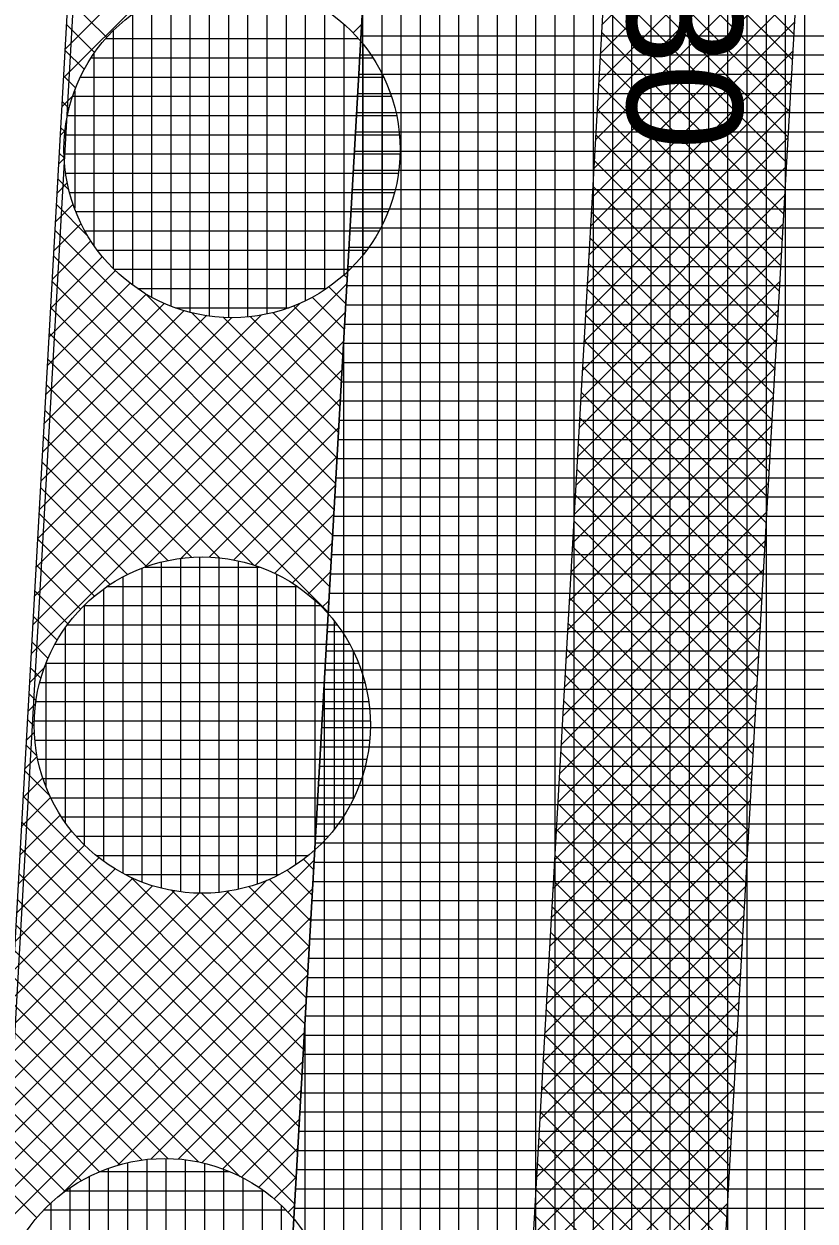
# Model space of a CAD drawing. Extents: x -565346 to -564154, y -1097386 to -1095620.
# Drawn here: x -564299.92 to -564291.68, y -1097199.33 to -1097186.87 of the extents above; entities that cross this region are included whole.
import ezdxf

# ---------------------------------------------------------------- set-up
doc = ezdxf.new("R2010")
doc.units = 0
for name, color, linetype in [('Vrstva 1', 7, 'Continuous'), ('Vrstva 40', 7, 'Continuous'), ('Vrstva 41', 7, 'Continuous'), ('Vrstva 42', 7, 'Continuous'), ('Vrstva 43', 7, 'Continuous'), ('Vrstva 44', 7, 'Continuous')]:
    doc.layers.add(name, color=color, linetype=linetype)

msp = doc.modelspace()

# ---------------------------------------------------------------- linework, layer by layer
at = {"layer": 'Vrstva 1'}
msp.add_line((-564307.09, -1097322.09), (-564296.5, -1097135.53), dxfattribs=at)
at = {"layer": 'Vrstva 41'}
msp.add_lwpolyline([(-564307.383, -1097332.191), (-564304.399, -1097332.838), (-564304.096, -1097322.37), (-564303.226, -1097307.04), (-564296.016, -1097180.02), (-564294.347, -1097150.646), (-564297.42, -1097150.37), (-564307.09, -1097322.09)], close=True, dxfattribs=at)
at = {"layer": 'Vrstva 42'}
for p, q in [((-564296.252, -1097184.174), (-564299.507, -1097187.429)), ((-564296.815, -1097184.455), (-564299.49, -1097187.129)), ((-564291.777, -1097184.749), (-564293.901, -1097186.873)), ((-564291.794, -1097185.049), (-564293.918, -1097187.173)), ((-564293.799, -1097185.078), (-564291.903, -1097186.974)), ((-564291.811, -1097185.349), (-564293.935, -1097187.473)), ((-564293.814, -1097185.346), (-564291.918, -1097187.241)), ((-564291.828, -1097185.649), (-564293.952, -1097187.773)), ((-564293.829, -1097185.613), (-564291.934, -1097187.509)), ((-564291.845, -1097185.949), (-564293.969, -1097188.073)), ((-564293.845, -1097185.881), (-564291.949, -1097187.777)), ((-564293.86, -1097186.149), (-564291.964, -1097188.044)), ((-564291.862, -1097186.249), (-564293.986, -1097188.373)), ((-564293.875, -1097186.416), (-564291.979, -1097188.312)), ((-564291.879, -1097186.549), (-564294.003, -1097188.673)), ((-564299.46, -1097186.604), (-564299.057, -1097187.007)), ((-564293.89, -1097186.684), (-564291.994, -1097188.58)), ((-564299.476, -1097186.872), (-564299.183, -1097187.165)), ((-564296.405, -1097186.873), (-564296.495, -1097186.962)), ((-564291.896, -1097186.848), (-564294.02, -1097188.972)), ((-564293.905, -1097186.952), (-564292.01, -1097188.847)), ((-564299.491, -1097187.14), (-564299.291, -1097187.339)), ((-564291.913, -1097187.148), (-564294.037, -1097189.272)), ((-564293.921, -1097187.219), (-564292.025, -1097189.115)), ((-564299.506, -1097187.407), (-564299.38, -1097187.533)), ((-564291.93, -1097187.448), (-564294.054, -1097189.572)), ((-564293.936, -1097187.487), (-564292.04, -1097189.383)), ((-564299.412, -1097187.617), (-564299.524, -1097187.729)), ((-564299.521, -1097187.675), (-564299.449, -1097187.747)), ((-564291.947, -1097187.748), (-564294.071, -1097189.872)), ((-564293.951, -1097187.754), (-564292.055, -1097189.65)), ((-564299.536, -1097187.943), (-564299.493, -1097187.985)), ((-564299.492, -1097187.98), (-564299.541, -1097188.028)), ((-564291.964, -1097188.048), (-564294.088, -1097190.172)), ((-564293.966, -1097188.022), (-564292.07, -1097189.918)), ((-564299.499, -1097188.269), (-564299.558, -1097188.328)), ((-564299.551, -1097188.211), (-564299.499, -1097188.262)), ((-564293.981, -1097188.29), (-564292.086, -1097190.186)), ((-564291.981, -1097188.348), (-564294.105, -1097190.472)), ((-564299.468, -1097188.522), (-564299.574, -1097188.628)), ((-564299.566, -1097188.478), (-564299.451, -1097188.593)), ((-564293.997, -1097188.557), (-564292.101, -1097190.453)), ((-564291.998, -1097188.648), (-564294.122, -1097190.772)), ((-564299.407, -1097188.743), (-564299.591, -1097188.928)), ((-564299.581, -1097188.746), (-564299.255, -1097189.072)), ((-564294.012, -1097188.825), (-564292.116, -1097190.721)), ((-564299.324, -1097188.943), (-564299.608, -1097189.227)), ((-564292.015, -1097188.947), (-564294.139, -1097191.071)), ((-564299.596, -1097189.014), (-564296.691, -1097191.919)), ((-564299.222, -1097189.124), (-564299.625, -1097189.527)), ((-564294.027, -1097189.093), (-564292.131, -1097190.989)), ((-564299.102, -1097189.287), (-564299.642, -1097189.827)), ((-564299.611, -1097189.282), (-564296.707, -1097192.186)), ((-564292.032, -1097189.247), (-564294.156, -1097191.371)), ((-564298.966, -1097189.433), (-564299.659, -1097190.126)), ((-564294.042, -1097189.36), (-564292.146, -1097191.256)), ((-564296.558, -1097189.571), (-564299.811, -1097192.824)), ((-564298.814, -1097189.565), (-564299.676, -1097190.426)), ((-564299.626, -1097189.549), (-564296.722, -1097192.454)), ((-564296.587, -1097189.477), (-564296.555, -1097189.51)), ((-564292.049, -1097189.547), (-564294.173, -1097191.671)), ((-564298.646, -1097189.679), (-564299.693, -1097190.726)), ((-564298.652, -1097189.675), (-564296.676, -1097191.651)), ((-564296.745, -1097189.603), (-564296.57, -1097189.777)), ((-564294.057, -1097189.628), (-564292.161, -1097191.524)), ((-564297.043, -1097189.773), (-564299.794, -1097192.524)), ((-564298.459, -1097189.776), (-564299.709, -1097191.026)), ((-564299.641, -1097189.817), (-564296.737, -1097192.722)), ((-564297.113, -1097189.8), (-564296.6, -1097190.313)), ((-564296.919, -1097189.711), (-564296.585, -1097190.045)), ((-564296.575, -1097189.871), (-564299.828, -1097193.124)), ((-564297.447, -1097189.895), (-564299.777, -1097192.225)), ((-564297.759, -1097189.924), (-564299.76, -1097191.925)), ((-564298.015, -1097189.897), (-564299.743, -1097191.625)), ((-564298.251, -1097189.85), (-564299.726, -1097191.325)), ((-564298.173, -1097189.871), (-564296.661, -1097191.383)), ((-564297.847, -1097189.914), (-564296.646, -1097191.116)), ((-564297.565, -1097189.913), (-564296.631, -1097190.848)), ((-564297.327, -1097189.869), (-564296.615, -1097190.58)), ((-564292.066, -1097189.847), (-564294.19, -1097191.971)), ((-564294.073, -1097189.896), (-564292.177, -1097191.791)), ((-564296.592, -1097190.171), (-564299.844, -1097193.423)), ((-564299.656, -1097190.085), (-564296.752, -1097192.989)), ((-564292.083, -1097190.147), (-564294.207, -1097192.271)), ((-564294.088, -1097190.163), (-564292.192, -1097192.059)), ((-564299.672, -1097190.353), (-564297.525, -1097192.5)), ((-564294.103, -1097190.431), (-564292.207, -1097192.327)), ((-564296.609, -1097190.471), (-564298.659, -1097192.52)), ((-564292.1, -1097190.447), (-564294.224, -1097192.571)), ((-564299.687, -1097190.62), (-564297.883, -1097192.424)), ((-564296.626, -1097190.771), (-564298.285, -1097192.43)), ((-564292.117, -1097190.747), (-564294.241, -1097192.871)), ((-564294.118, -1097190.699), (-564292.222, -1097192.594)), ((-564299.702, -1097190.888), (-564298.17, -1097192.42)), ((-564292.134, -1097191.047), (-564294.258, -1097193.171)), ((-564294.133, -1097190.966), (-564292.237, -1097192.862)), ((-564299.717, -1097191.156), (-564298.422, -1097192.451)), ((-564296.643, -1097191.071), (-564297.991, -1097192.418)), ((-564294.148, -1097191.234), (-564292.253, -1097193.13)), ((-564299.732, -1097191.424), (-564298.642, -1097192.514)), ((-564296.66, -1097191.371), (-564297.736, -1097192.446)), ((-564292.151, -1097191.346), (-564294.275, -1097193.47)), ((-564294.164, -1097191.502), (-564292.268, -1097193.397)), ((-564299.747, -1097191.692), (-564298.841, -1097192.598)), ((-564296.677, -1097191.67), (-564297.511, -1097192.504)), ((-564292.168, -1097191.646), (-564294.292, -1097193.77)), ((-564294.179, -1097191.769), (-564292.283, -1097193.665)), ((-564299.762, -1097191.959), (-564299.02, -1097192.701)), ((-564296.694, -1097191.97), (-564297.31, -1097192.586)), ((-564292.185, -1097191.946), (-564294.309, -1097194.07)), ((-564294.194, -1097192.037), (-564292.298, -1097193.933)), ((-564299.777, -1097192.227), (-564299.183, -1097192.821)), ((-564296.711, -1097192.27), (-564297.128, -1097192.687)), ((-564292.202, -1097192.246), (-564294.326, -1097194.37)), ((-564294.209, -1097192.305), (-564292.313, -1097194.2)), ((-564299.792, -1097192.495), (-564299.329, -1097192.958)), ((-564292.22, -1097192.546), (-564294.344, -1097194.67)), ((-564296.728, -1097192.57), (-564296.964, -1097192.806)), ((-564294.224, -1097192.572), (-564292.329, -1097194.468)), ((-564299.807, -1097192.763), (-564299.46, -1097193.11)), ((-564296.745, -1097192.87), (-564296.816, -1097192.941)), ((-564292.237, -1097192.846), (-564294.361, -1097194.97)), ((-564294.24, -1097192.84), (-564292.344, -1097194.736)), ((-564299.822, -1097193.03), (-564299.574, -1097193.279)), ((-564292.254, -1097193.146), (-564294.378, -1097195.27)), ((-564294.255, -1097193.107), (-564292.359, -1097195.003)), ((-564299.837, -1097193.298), (-564299.669, -1097193.467)), ((-564294.27, -1097193.375), (-564292.374, -1097195.271)), ((-564292.271, -1097193.445), (-564294.395, -1097195.569)), ((-564299.708, -1097193.569), (-564299.861, -1097193.723)), ((-564299.852, -1097193.566), (-564299.742, -1097193.676)), ((-564294.285, -1097193.643), (-564292.389, -1097195.539)), ((-564292.288, -1097193.745), (-564294.412, -1097195.869)), ((-564299.868, -1097193.834), (-564299.793, -1097193.908)), ((-564294.3, -1097193.91), (-564292.405, -1097195.806)), ((-564299.798, -1097193.943), (-564299.878, -1097194.023)), ((-564292.305, -1097194.045), (-564294.429, -1097196.169)), ((-564299.883, -1097194.101), (-564299.814, -1097194.17)), ((-564294.316, -1097194.178), (-564292.42, -1097196.074)), ((-564299.81, -1097194.237), (-564299.895, -1097194.323)), ((-564299.898, -1097194.369), (-564299.783, -1097194.484)), ((-564292.322, -1097194.345), (-564294.446, -1097196.469)), ((-564299.782, -1097194.492), (-564299.912, -1097194.622)), ((-564294.331, -1097194.446), (-564292.435, -1097196.342)), ((-564299.913, -1097194.637), (-564299.652, -1097194.898)), ((-564292.339, -1097194.645), (-564294.463, -1097196.769)), ((-564299.724, -1097194.717), (-564299.929, -1097194.922)), ((-564294.346, -1097194.713), (-564292.45, -1097196.609)), ((-564299.642, -1097194.918), (-564299.946, -1097195.222)), ((-564299.928, -1097194.905), (-564297.026, -1097197.807)), ((-564292.356, -1097194.945), (-564294.48, -1097197.069)), ((-564294.361, -1097194.981), (-564292.465, -1097196.877)), ((-564299.541, -1097195.1), (-564299.963, -1097195.521)), ((-564299.943, -1097195.172), (-564297.041, -1097198.075)), ((-564299.422, -1097195.264), (-564299.979, -1097195.821)), ((-564292.373, -1097195.245), (-564294.497, -1097197.369)), ((-564294.376, -1097195.249), (-564292.481, -1097197.144)), ((-564299.287, -1097195.412), (-564299.996, -1097196.121)), ((-564299.137, -1097195.544), (-564300.013, -1097196.421)), ((-564299.958, -1097195.44), (-564297.056, -1097198.342)), ((-564292.39, -1097195.544), (-564294.514, -1097197.668)), ((-564294.392, -1097195.516), (-564292.496, -1097197.412)), ((-564296.899, -1097195.569), (-564300.148, -1097198.818)), ((-564298.97, -1097195.66), (-564300.03, -1097196.72)), ((-564297.179, -1097195.674), (-564296.919, -1097195.933)), ((-564297.01, -1097195.56), (-564296.904, -1097195.666)), ((-564297.39, -1097195.778), (-564300.131, -1097198.519)), ((-564298.785, -1097195.758), (-564300.047, -1097197.02)), ((-564299.973, -1097195.708), (-564297.071, -1097198.61)), ((-564298.798, -1097195.752), (-564297.01, -1097197.539)), ((-564297.367, -1097195.769), (-564296.934, -1097196.201)), ((-564294.407, -1097195.784), (-564292.511, -1097197.68)), ((-564296.916, -1097195.869), (-564300.165, -1097199.118)), ((-564297.785, -1097195.889), (-564300.114, -1097198.219)), ((-564298.09, -1097195.911), (-564300.098, -1097197.919)), ((-564298.346, -1097195.885), (-564300.081, -1097197.619)), ((-564298.579, -1097195.835), (-564300.064, -1097197.32)), ((-564298.387, -1097195.88), (-564296.995, -1097197.272)), ((-564298.071, -1097195.913), (-564296.98, -1097197.004)), ((-564297.808, -1097195.893), (-564296.965, -1097196.736)), ((-564297.576, -1097195.842), (-564296.95, -1097196.469)), ((-564292.407, -1097195.844), (-564294.531, -1097197.968)), ((-564299.988, -1097195.976), (-564297.086, -1097198.878)), ((-564294.422, -1097196.052), (-564292.526, -1097197.947)), ((-564296.933, -1097196.168), (-564300.182, -1097199.418)), ((-564292.424, -1097196.144), (-564294.548, -1097198.268)), ((-564300.003, -1097196.244), (-564297.102, -1097199.145)), ((-564294.437, -1097196.319), (-564292.541, -1097198.215)), ((-564300.018, -1097196.511), (-564297.666, -1097198.864)), ((-564296.95, -1097196.468), (-564299.518, -1097199.036)), ((-564292.441, -1097196.444), (-564294.565, -1097198.568)), ((-564294.452, -1097196.587), (-564292.556, -1097198.483)), ((-564300.033, -1097196.779), (-564298.102, -1097198.71)), ((-564296.967, -1097196.768), (-564298.945, -1097198.746)), ((-564292.458, -1097196.744), (-564294.582, -1097198.868)), ((-564294.468, -1097196.855), (-564292.572, -1097198.75)), ((-564300.048, -1097197.047), (-564298.419, -1097198.676)), ((-564292.475, -1097197.044), (-564294.599, -1097199.168)), ((-564296.984, -1097197.068), (-564298.598, -1097198.682)), ((-564294.483, -1097197.122), (-564292.587, -1097199.018)), ((-564300.064, -1097197.315), (-564298.686, -1097198.692)), ((-564297.001, -1097197.368), (-564298.314, -1097198.682)), ((-564292.492, -1097197.344), (-564294.616, -1097199.468)), ((-564294.498, -1097197.39), (-564292.602, -1097199.286)), ((-564300.079, -1097197.582), (-564298.921, -1097198.74)), ((-564297.018, -1097197.668), (-564298.068, -1097198.718)), ((-564292.509, -1097197.644), (-564294.633, -1097199.768)), ((-564294.513, -1097197.658), (-564292.617, -1097199.553)), ((-564300.094, -1097197.85), (-564299.132, -1097198.812)), ((-564297.035, -1097197.968), (-564297.851, -1097198.784)), ((-564292.526, -1097197.943), (-564294.65, -1097200.067)), ((-564294.528, -1097197.925), (-564292.632, -1097199.821)), ((-564300.109, -1097198.118), (-564299.322, -1097198.905)), ((-564297.052, -1097198.267), (-564297.654, -1097198.87)), ((-564292.543, -1097198.243), (-564294.667, -1097200.367)), ((-564294.543, -1097198.193), (-564292.648, -1097200.089)), ((-564300.124, -1097198.386), (-564299.493, -1097199.016)), ((-564292.56, -1097198.543), (-564294.684, -1097200.667)), ((-564294.559, -1097198.46), (-564292.663, -1097200.356)), ((-564300.139, -1097198.653), (-564299.647, -1097199.146)), ((-564297.069, -1097198.567), (-564297.476, -1097198.975)), ((-564294.574, -1097198.728), (-564292.678, -1097200.624)), ((-564297.086, -1097198.867), (-564297.316, -1097199.097)), ((-564292.577, -1097198.843), (-564294.701, -1097200.967)), ((-564300.154, -1097198.921), (-564299.785, -1097199.291)), ((-564294.589, -1097198.996), (-564292.693, -1097200.892)), ((-564292.594, -1097199.143), (-564294.718, -1097201.267)), ((-564297.103, -1097199.167), (-564297.171, -1097199.236)), ((-564294.604, -1097199.263), (-564292.708, -1097201.159))]:
    msp.add_line(p, q, dxfattribs=at)
msp.add_lwpolyline([(-564300.922, -1097310.531), (-564298.925, -1097310.644), (-564291.523, -1097180.275), (-564289.854, -1097150.901), (-564291.851, -1097150.788), (-564293.52, -1097180.162), (-564300.73, -1097307.182)], close=True, dxfattribs=at)
at = {"layer": 'Vrstva 43'}
for p, q in [((-564291.79, -1097229.091), (-564291.79, -1097096.706)), ((-564291.99, -1097232.614), (-564291.99, -1097100.226)), ((-564292.19, -1097236.137), (-564292.19, -1097103.746)), ((-564292.39, -1097239.661), (-564292.39, -1097107.266)), ((-564292.59, -1097243.184), (-564292.59, -1097110.785)), ((-564292.79, -1097246.707), (-564292.79, -1097114.305)), ((-564292.99, -1097250.23), (-564292.99, -1097117.825)), ((-564293.19, -1097253.754), (-564293.19, -1097121.345)), ((-564293.39, -1097257.278), (-564293.39, -1097124.865)), ((-564293.59, -1097260.802), (-564293.59, -1097128.385)), ((-564293.79, -1097264.325), (-564293.79, -1097131.905)), ((-564293.99, -1097267.849), (-564293.99, -1097135.425)), ((-564294.19, -1097271.373), (-564294.19, -1097138.944)), ((-564294.39, -1097274.897), (-564294.39, -1097151.403)), ((-564294.59, -1097278.421), (-564294.59, -1097154.926)), ((-564294.79, -1097281.945), (-564294.79, -1097158.449)), ((-564294.99, -1097285.469), (-564294.99, -1097161.972)), ((-564295.19, -1097288.993), (-564295.19, -1097165.495)), ((-564295.39, -1097292.517), (-564295.39, -1097169.017)), ((-564295.59, -1097296.041), (-564295.59, -1097172.54)), ((-564295.79, -1097299.565), (-564295.79, -1097176.063)), ((-564295.99, -1097303.088), (-564295.99, -1097179.586)), ((-564296.19, -1097306.612), (-564296.19, -1097183.108)), ((-564296.39, -1097310.136), (-564296.39, -1097186.631)), ((-564296.41, -1097186.99), (-564289.4, -1097186.99)), ((-564296.422, -1097187.19), (-564289.411, -1097187.19)), ((-564296.433, -1097187.39), (-564289.423, -1097187.39)), ((-564296.444, -1097187.59), (-564289.434, -1097187.59)), ((-564296.456, -1097187.79), (-564289.446, -1097187.79)), ((-564296.467, -1097187.99), (-564289.457, -1097187.99)), ((-564296.478, -1097188.19), (-564289.468, -1097188.19)), ((-564296.49, -1097188.39), (-564289.48, -1097188.39)), ((-564296.501, -1097188.59), (-564289.491, -1097188.59)), ((-564296.513, -1097188.79), (-564289.502, -1097188.79)), ((-564296.524, -1097188.99), (-564289.514, -1097188.99)), ((-564296.535, -1097189.19), (-564289.525, -1097189.19)), ((-564296.547, -1097189.39), (-564289.536, -1097189.39)), ((-564296.558, -1097189.59), (-564289.548, -1097189.59)), ((-564296.569, -1097189.79), (-564289.559, -1097189.79)), ((-564296.581, -1097189.99), (-564289.57, -1097189.99)), ((-564296.592, -1097190.19), (-564289.582, -1097190.19)), ((-564296.59, -1097313.66), (-564296.59, -1097190.154)), ((-564296.603, -1097190.39), (-564289.593, -1097190.39)), ((-564296.615, -1097190.59), (-564289.604, -1097190.59)), ((-564296.626, -1097190.79), (-564289.616, -1097190.79)), ((-564296.637, -1097190.99), (-564289.627, -1097190.99)), ((-564296.649, -1097191.19), (-564289.639, -1097191.19)), ((-564296.66, -1097191.39), (-564289.65, -1097191.39)), ((-564296.672, -1097191.59), (-564289.661, -1097191.59)), ((-564296.683, -1097191.79), (-564289.673, -1097191.79)), ((-564296.694, -1097191.99), (-564289.684, -1097191.99)), ((-564296.706, -1097192.19), (-564289.695, -1097192.19)), ((-564296.717, -1097192.39), (-564289.707, -1097192.39)), ((-564296.728, -1097192.59), (-564289.718, -1097192.59)), ((-564296.74, -1097192.79), (-564289.729, -1097192.79)), ((-564296.751, -1097192.99), (-564289.741, -1097192.99)), ((-564296.762, -1097193.19), (-564289.752, -1097193.19)), ((-564296.774, -1097193.39), (-564289.763, -1097193.39)), ((-564296.79, -1097317.184), (-564296.79, -1097193.677)), ((-564296.785, -1097193.59), (-564289.775, -1097193.59)), ((-564296.796, -1097193.79), (-564289.786, -1097193.79)), ((-564296.808, -1097193.99), (-564289.797, -1097193.99)), ((-564296.819, -1097194.19), (-564289.809, -1097194.19)), ((-564296.83, -1097194.39), (-564289.82, -1097194.39)), ((-564296.842, -1097194.59), (-564289.832, -1097194.59)), ((-564296.853, -1097194.79), (-564289.843, -1097194.79)), ((-564296.865, -1097194.99), (-564289.854, -1097194.99)), ((-564296.876, -1097195.19), (-564289.866, -1097195.19)), ((-564296.887, -1097195.39), (-564289.877, -1097195.39)), ((-564296.899, -1097195.59), (-564289.888, -1097195.59)), ((-564296.91, -1097195.79), (-564289.9, -1097195.79)), ((-564296.921, -1097195.99), (-564289.911, -1097195.99)), ((-564296.933, -1097196.19), (-564289.922, -1097196.19)), ((-564296.944, -1097196.39), (-564289.934, -1097196.39)), ((-564296.955, -1097196.59), (-564289.945, -1097196.59)), ((-564296.967, -1097196.79), (-564289.956, -1097196.79)), ((-564296.978, -1097196.99), (-564289.968, -1097196.99)), ((-564296.99, -1097320.708), (-564296.99, -1097197.2)), ((-564296.989, -1097197.19), (-564289.979, -1097197.19)), ((-564297.001, -1097197.39), (-564289.99, -1097197.39)), ((-564297.012, -1097197.59), (-564290.002, -1097197.59)), ((-564297.024, -1097197.79), (-564290.013, -1097197.79)), ((-564297.035, -1097197.99), (-564290.025, -1097197.99)), ((-564297.046, -1097198.19), (-564290.036, -1097198.19)), ((-564297.058, -1097198.39), (-564290.047, -1097198.39)), ((-564297.069, -1097198.59), (-564290.059, -1097198.59)), ((-564297.08, -1097198.79), (-564290.07, -1097198.79)), ((-564297.092, -1097198.99), (-564290.081, -1097198.99)), ((-564297.103, -1097199.19), (-564290.093, -1097199.19))]:
    msp.add_line(p, q, dxfattribs=at)
msp.add_lwpolyline([(-564283.37, -1096906.18), (-564284.87, -1096930.83), (-564282.373, -1096930.972), (-564294.286, -1097140.634), (-564296.782, -1097140.492), (-564297.42, -1097150.37), (-564294.347, -1097150.646), (-564303.226, -1097307.04), (-564304.096, -1097322.37), (-564304.399, -1097332.838), (-564302.848, -1097333.175), (-564297.082, -1097322.329), (-564293.197, -1097253.877), (-564289.027, -1097180.417), (-564287.358, -1097151.043), (-564285.364, -1097151.156), (-564284.798, -1097141.172), (-564286.791, -1097141.059), (-564274.888, -1096931.397), (-564272.899, -1096931.51), (-564271.475, -1096906.55)], dxfattribs=at)
at = {"layer": 'Vrstva 44'}
for p, q in [((-564297.99, -1097186.442), (-564297.99, -1097189.907)), ((-564297.79, -1097186.426), (-564297.79, -1097189.923)), ((-564297.59, -1097186.433), (-564297.59, -1097189.915)), ((-564298.39, -1097186.545), (-564298.39, -1097189.803)), ((-564298.19, -1097186.481), (-564298.19, -1097189.867)), ((-564297.39, -1097186.462), (-564297.39, -1097189.884)), ((-564297.19, -1097186.518), (-564297.19, -1097189.83)), ((-564298.59, -1097186.64), (-564298.59, -1097189.709)), ((-564296.99, -1097186.601), (-564296.99, -1097189.75)), ((-564298.79, -1097186.767), (-564298.79, -1097189.58)), ((-564296.79, -1097186.713), (-564296.79, -1097189.634)), ((-564298.99, -1097186.94), (-564298.99, -1097189.409)), ((-564296.59, -1097186.868), (-564296.59, -1097189.482)), ((-564299.067, -1097187.02), (-564296.438, -1097187.02)), ((-564296.39, -1097187.077), (-564296.39, -1097189.271)), ((-564299.19, -1097187.18), (-564299.19, -1097189.17)), ((-564299.216, -1097187.22), (-564296.286, -1097187.22)), ((-564299.33, -1097187.42), (-564296.174, -1097187.42)), ((-564296.19, -1097187.388), (-564296.19, -1097188.962)), ((-564299.39, -1097187.562), (-564299.39, -1097188.784)), ((-564299.41, -1097187.62), (-564296.092, -1097187.62)), ((-564299.463, -1097187.82), (-564296.039, -1097187.82)), ((-564299.493, -1097188.02), (-564296.01, -1097188.02)), ((-564299.5, -1097188.22), (-564296.004, -1097188.22)), ((-564299.484, -1097188.42), (-564296.02, -1097188.42)), ((-564299.442, -1097188.62), (-564296.06, -1097188.62)), ((-564299.376, -1097188.82), (-564296.127, -1097188.82)), ((-564299.282, -1097189.02), (-564296.222, -1097189.02)), ((-564299.153, -1097189.22), (-564296.349, -1097189.22)), ((-564298.979, -1097189.42), (-564296.525, -1097189.42)), ((-564298.735, -1097189.62), (-564296.769, -1097189.62)), ((-564298.34, -1097189.82), (-564297.159, -1097189.82)), ((-564298.29, -1097192.431), (-564298.29, -1097195.899)), ((-564298.09, -1097192.416), (-564298.09, -1097195.913)), ((-564297.89, -1097192.423), (-564297.89, -1097195.904)), ((-564298.69, -1097192.531), (-564298.69, -1097195.796)), ((-564298.657, -1097192.52), (-564297.468, -1097192.52)), ((-564298.49, -1097192.469), (-564298.49, -1097195.86)), ((-564297.69, -1097192.455), (-564297.69, -1097195.872)), ((-564297.49, -1097192.512), (-564297.49, -1097195.817)), ((-564298.89, -1097192.625), (-564298.89, -1097195.704)), ((-564297.29, -1097192.595), (-564297.29, -1097195.734)), ((-564299.09, -1097192.75), (-564299.09, -1097195.578)), ((-564299.047, -1097192.72), (-564297.075, -1097192.72)), ((-564297.09, -1097192.709), (-564297.09, -1097195.617)), ((-564299.29, -1097192.92), (-564299.29, -1097195.409)), ((-564299.29, -1097192.92), (-564296.831, -1097192.92)), ((-564296.89, -1097192.867), (-564296.89, -1097195.464)), ((-564299.49, -1097193.155), (-564299.49, -1097195.175)), ((-564299.465, -1097193.12), (-564296.66, -1097193.12)), ((-564296.69, -1097193.08), (-564296.69, -1097195.248)), ((-564299.593, -1097193.32), (-564296.529, -1097193.32)), ((-564296.49, -1097193.399), (-564296.49, -1097194.933)), ((-564299.69, -1097193.528), (-564299.69, -1097194.8)), ((-564299.687, -1097193.52), (-564296.436, -1097193.52)), ((-564299.753, -1097193.72), (-564296.371, -1097193.72)), ((-564299.794, -1097193.92), (-564296.33, -1097193.92)), ((-564299.809, -1097194.12), (-564296.312, -1097194.12)), ((-564299.803, -1097194.32), (-564296.32, -1097194.32)), ((-564299.773, -1097194.52), (-564296.35, -1097194.52)), ((-564299.721, -1097194.72), (-564296.404, -1097194.72)), ((-564299.638, -1097194.92), (-564296.484, -1097194.92)), ((-564299.525, -1097195.12), (-564296.598, -1097195.12)), ((-564299.374, -1097195.32), (-564296.749, -1097195.32)), ((-564299.166, -1097195.52), (-564296.958, -1097195.52)), ((-564298.862, -1097195.72), (-564297.264, -1097195.72)), ((-564299.04, -1097198.778), (-564299.04, -1097202.07)), ((-564298.84, -1097198.72), (-564298.84, -1097202.13)), ((-564298.64, -1097198.686), (-564298.64, -1097202.163)), ((-564298.44, -1097198.675), (-564298.44, -1097202.172)), ((-564298.24, -1097198.688), (-564298.24, -1097202.159)), ((-564298.04, -1097198.725), (-564298.04, -1097202.124)), ((-564297.84, -1097198.787), (-564297.84, -1097202.064)), ((-564299.24, -1097198.862), (-564299.24, -1097201.986)), ((-564299.124, -1097198.81), (-564297.775, -1097198.81)), ((-564297.64, -1097198.874), (-564297.64, -1097201.973)), ((-564299.48, -1097199.01), (-564297.424, -1097199.01)), ((-564299.44, -1097198.982), (-564299.44, -1097201.866)), ((-564297.44, -1097198.998), (-564297.44, -1097201.85)), ((-564299.64, -1097199.14), (-564299.64, -1097201.707)), ((-564297.24, -1097199.163), (-564297.24, -1097201.685)), ((-564299.709, -1097199.21), (-564297.193, -1097199.21))]:
    msp.add_line(p, q, dxfattribs=at)
for centre in [(-564297.752, -1097188.174), (-564298.062, -1097194.164), (-564298.452, -1097200.424)]:
    msp.add_circle(centre, 1.75, dxfattribs=at)

# ---------------------------------------------------------------- texts
at = {"layer": 'Vrstva 40'}
msp.add_text('13/130', height=1.2, rotation=270, dxfattribs=at).set_placement((-564293.64, -1097183.27))

doc.saveas('drawing.dxf')
